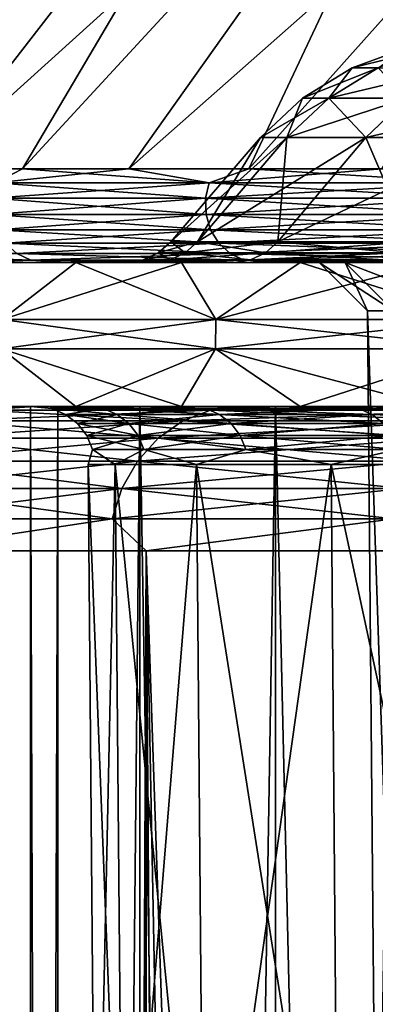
# Model space of a CAD drawing. Header units: metres. Extents: x -24 to 24, y -69 to 184.
# Tile 624 of 656: x -22.29 to -21.05, y 143.63 to 147.04. Entities that reach past the tile are written whole.
import ezdxf

# ---------------------------------------------------------------- set-up
doc = ezdxf.new("R2010")
doc.units = ezdxf.units.M
for name, color, linetype in [('366', 7, 'CONTINUOUS'), ('367', 7, 'CONTINUOUS'), ('369', 7, 'CONTINUOUS'), ('429', 7, 'CONTINUOUS'), ('430', 7, 'CONTINUOUS'), ('554', 2, 'CONTINUOUS'), ('563', 2, 'CONTINUOUS'), ('584', 7, 'CONTINUOUS'), ('586', 7, 'CONTINUOUS'), ('588', 7, 'CONTINUOUS'), ('590', 7, 'CONTINUOUS'), ('592', 7, 'CONTINUOUS'), ('597', 7, 'CONTINUOUS'), ('599', 7, 'CONTINUOUS'), ('601', 7, 'CONTINUOUS'), ('603', 7, 'CONTINUOUS'), ('604', 7, 'CONTINUOUS'), ('608', 7, 'CONTINUOUS'), ('612', 7, 'CONTINUOUS'), ('614', 7, 'CONTINUOUS'), ('633', 7, 'CONTINUOUS')]:
    doc.layers.add(name, color=color, linetype=linetype)

msp = doc.modelspace()

# ---------------------------------------------------------------- linework, layer by layer
at = {"layer": '366'}
for points in [[(-22.092143, 145.7, -7.404538), (-22.89521, 145.7, -6.314416), (-22.410541, 145.7, -6.376336)], [(-22.237002, 145.7, -8.341353), (-22.89521, 145.7, -6.314416), (-22.092143, 145.7, -7.404538)], [(-22.89521, 145.7, 6.314416), (-22.237002, 145.7, 8.341354), (-22.410541, 145.7, 6.376336)], [(-22.410541, 145.7, 6.376336), (-22.237002, 145.7, 8.341354), (-22.092143, 145.7, 7.404538)], [(-21.726597, 145.7, -8.416944), (-22.237002, 145.7, -8.341353), (-22.092143, 145.7, -7.404538)], [(-21.314703, 145.7, -9.411346), (-22.237002, 145.7, -8.341353), (-21.726597, 145.7, -8.416944)], [(-21.399595, 145.7, -10.301448), (-22.237002, 145.7, -8.341353), (-21.314703, 145.7, -9.411346)], [(-22.092143, 145.7, 7.404538), (-22.237002, 145.7, 8.341354), (-21.726597, 145.7, 8.416944)], [(-22.237002, 145.7, 8.341354), (-21.399594, 145.7, 10.301449), (-21.726597, 145.7, 8.416944)], [(-21.726597, 145.7, 8.416944), (-21.399594, 145.7, 10.301449), (-21.314703, 145.7, 9.411346)], [(-20.857303, 145.7, -10.385705), (-21.399595, 145.7, -10.301448), (-21.314703, 145.7, -9.411346)], [(-20.355396, 145.7, -11.337895), (-21.399595, 145.7, -10.301448), (-20.857303, 145.7, -10.385705)], [(-20.389888, 145.7, -12.178462), (-21.399595, 145.7, -10.301448), (-20.355396, 145.7, -11.337895)], [(-21.314703, 145.7, 9.411346), (-21.399594, 145.7, 10.301449), (-20.857303, 145.7, 10.385705)], [(-21.399594, 145.7, 10.301449), (-20.389888, 145.7, 12.178462), (-20.857303, 145.7, 10.385705)]]:
    msp.add_3dface(points, dxfattribs=at)
at = {"layer": '367'}
for points in [[(-21.848495, 145.2, -10.521681), (-22.703696, -68.3, -8.520839), (-22.703696, 145.2, -8.520839)], [(-21.848495, -68.3, -10.521681), (-22.703696, -68.3, -8.520839), (-21.848495, 145.2, -10.521681)], [(-20.817383, 145.2, -12.437807), (-21.848495, -68.3, -10.521681), (-21.848495, 145.2, -10.521681)], [(-20.817383, -68.3, -12.437807), (-21.848495, -68.3, -10.521681), (-20.817383, 145.2, -12.437807)]]:
    msp.add_3dface(points, dxfattribs=at)
at = {"layer": '369'}
for points in [[(-22.203013, 119.216374, 9.751344), (-22.703696, 145.2, 8.520839), (-22.398047, 118.395505, 9.294622)], [(-21.957068, 120.040086, 10.293185), (-22.703696, 145.2, 8.520839), (-22.203013, 119.216374, 9.751344)], [(-21.848495, 145.2, 10.521681), (-22.703696, 145.2, 8.520839), (-21.957068, 120.040086, 10.293185)], [(-21.678341, 120.788344, 10.867935), (-21.848495, 145.2, 10.521681), (-21.957068, 120.040086, 10.293185)], [(-21.383442, 121.422373, 11.437261), (-21.848495, 145.2, 10.521681), (-21.678341, 120.788344, 10.867935)], [(-21.061058, 121.975867, 12.02058), (-21.848495, 145.2, 10.521681), (-21.383442, 121.422373, 11.437261)], [(-20.817383, 145.2, 12.437807), (-21.848495, 145.2, 10.521681), (-21.061058, 121.975867, 12.02058)], [(-20.68556, 122.488388, 12.655833), (-20.817383, 145.2, 12.437807), (-21.061058, 121.975867, 12.02058)]]:
    msp.add_3dface(points, dxfattribs=at)
at = {"layer": '429'}
for points in [[(-22.89521, 145.7, -6.314416), (-22.237002, 145.7, -8.341353), (-22.42225, 145.687464, -8.161032)], [(-22.237002, 145.7, -8.341353), (-21.625646, 145.687464, -10.084204), (-22.42225, 145.687464, -8.161032)], [(-22.237002, 145.7, -8.341353), (-21.399595, 145.7, -10.301448), (-21.625646, 145.687464, -10.084204)], [(-21.399595, 145.7, -10.301448), (-20.664458, 145.687464, -11.93063), (-21.625646, 145.687464, -10.084204)], [(-21.399595, 145.7, -10.301448), (-20.389888, 145.7, -12.178462), (-20.664458, 145.687464, -11.93063)], [(-21.625646, 145.687464, -10.084204), (-22.521653, 145.650436, -8.197211), (-22.42225, 145.687464, -8.161032)], [(-21.721518, 145.650436, -10.12891), (-22.521653, 145.650436, -8.197211), (-21.625646, 145.687464, -10.084204)], [(-20.664458, 145.687464, -11.93063), (-21.721518, 145.650436, -10.12891), (-21.625646, 145.687464, -10.084204)], [(-20.756068, 145.650436, -11.983521), (-21.721518, 145.650436, -10.12891), (-20.664458, 145.687464, -11.93063)], [(-21.721518, 145.650436, -10.12891), (-22.610809, 145.590776, -8.229661), (-22.521653, 145.650436, -8.197211)], [(-21.807506, 145.590776, -10.169007), (-22.610809, 145.590776, -8.229661), (-21.721518, 145.650436, -10.12891)], [(-20.756068, 145.650436, -11.983521), (-21.807506, 145.590776, -10.169007), (-21.721518, 145.650436, -10.12891)], [(-20.838234, 145.590776, -12.03096), (-21.807506, 145.590776, -10.169007), (-20.756068, 145.650436, -11.983521)], [(-21.807506, 145.590776, -10.169007), (-22.685238, 145.511482, -8.256751), (-22.610809, 145.590776, -8.229661)], [(-21.87929, 145.511482, -10.202481), (-22.685238, 145.511482, -8.256751), (-21.807506, 145.590776, -10.169007)], [(-20.838234, 145.590776, -12.03096), (-21.87929, 145.511482, -10.202481), (-21.807506, 145.590776, -10.169007)], [(-20.906828, 145.511482, -12.070563), (-21.87929, 145.511482, -10.202481), (-20.838234, 145.590776, -12.03096)], [(-21.87929, 145.511482, -10.202481), (-22.741199, 145.416537, -8.27712), (-22.685238, 145.511482, -8.256751)], [(-21.933264, 145.416537, -10.227649), (-22.741199, 145.416537, -8.27712), (-21.87929, 145.511482, -10.202481)], [(-20.906828, 145.511482, -12.070563), (-21.933264, 145.416537, -10.227649), (-21.87929, 145.511482, -10.202481)], [(-20.958403, 145.416537, -12.100339), (-21.933264, 145.416537, -10.227649), (-20.906828, 145.511482, -12.070563)], [(-21.933264, 145.416537, -10.227649), (-22.775883, 145.310713, -8.289743), (-22.741199, 145.416537, -8.27712)], [(-21.966715, 145.310713, -10.243248), (-22.775883, 145.310713, -8.289743), (-21.933264, 145.416537, -10.227649)], [(-20.958403, 145.416537, -12.100339), (-21.966715, 145.310713, -10.243248), (-21.933264, 145.416537, -10.227649)], [(-20.990367, 145.310713, -12.118794), (-21.966715, 145.310713, -10.243248), (-20.958403, 145.416537, -12.100339)], [(-21.966715, 145.310713, -10.243248), (-22.703696, 145.2, -8.520839), (-22.775883, 145.310713, -8.289743)], [(-21.848495, 145.2, -10.521681), (-22.703696, 145.2, -8.520839), (-21.966715, 145.310713, -10.243248)], [(-20.990367, 145.310713, -12.118794), (-21.848495, 145.2, -10.521681), (-21.966715, 145.310713, -10.243248)], [(-20.817383, 145.2, -12.437807), (-21.848495, 145.2, -10.521681), (-20.990367, 145.310713, -12.118794)]]:
    msp.add_3dface(points, dxfattribs=at)
at = {"layer": '430'}
for points in [[(-22.237002, 145.7, 8.341354), (-22.89521, 145.7, 6.314416), (-22.42225, 145.687464, 8.161032)], [(-22.237002, 145.7, 8.341354), (-22.42225, 145.687464, 8.161032), (-21.625646, 145.687464, 10.084204)], [(-21.399594, 145.7, 10.301449), (-22.237002, 145.7, 8.341354), (-21.625646, 145.687464, 10.084204)], [(-21.399594, 145.7, 10.301449), (-21.625646, 145.687464, 10.084204), (-20.664458, 145.687464, 11.93063)], [(-20.389888, 145.7, 12.178462), (-21.399594, 145.7, 10.301449), (-20.664458, 145.687464, 11.93063)], [(-22.521653, 145.650436, 8.197211), (-21.721518, 145.650436, 10.12891), (-22.42225, 145.687464, 8.161032)], [(-22.42225, 145.687464, 8.161032), (-21.721518, 145.650436, 10.12891), (-21.625646, 145.687464, 10.084204)], [(-21.721518, 145.650436, 10.12891), (-20.756068, 145.650436, 11.983521), (-21.625646, 145.687464, 10.084204)], [(-21.625646, 145.687464, 10.084204), (-20.756068, 145.650436, 11.983521), (-20.664458, 145.687464, 11.93063)], [(-22.610809, 145.590776, 8.229661), (-21.807506, 145.590776, 10.169007), (-22.521653, 145.650436, 8.197211)], [(-22.521653, 145.650436, 8.197211), (-21.807506, 145.590776, 10.169007), (-21.721518, 145.650436, 10.12891)], [(-21.807506, 145.590776, 10.169007), (-20.838234, 145.590776, 12.03096), (-21.721518, 145.650436, 10.12891)], [(-21.721518, 145.650436, 10.12891), (-20.838234, 145.590776, 12.03096), (-20.756068, 145.650436, 11.983521)], [(-22.685238, 145.511482, 8.256751), (-21.87929, 145.511482, 10.202481), (-22.610809, 145.590776, 8.229661)], [(-22.610809, 145.590776, 8.229661), (-21.87929, 145.511482, 10.202481), (-21.807506, 145.590776, 10.169007)], [(-21.87929, 145.511482, 10.202481), (-20.906828, 145.511482, 12.070563), (-21.807506, 145.590776, 10.169007)], [(-21.807506, 145.590776, 10.169007), (-20.906828, 145.511482, 12.070563), (-20.838234, 145.590776, 12.03096)], [(-22.741199, 145.416537, 8.27712), (-21.933264, 145.416537, 10.227649), (-22.685238, 145.511482, 8.256751)], [(-22.685238, 145.511482, 8.256751), (-21.933264, 145.416537, 10.227649), (-21.87929, 145.511482, 10.202481)], [(-21.933264, 145.416537, 10.227649), (-20.958403, 145.416537, 12.100339), (-21.87929, 145.511482, 10.202481)], [(-21.87929, 145.511482, 10.202481), (-20.958403, 145.416537, 12.100339), (-20.906828, 145.511482, 12.070563)], [(-22.775883, 145.310713, 8.289743), (-21.966715, 145.310713, 10.243248), (-22.741199, 145.416537, 8.27712)], [(-22.741199, 145.416537, 8.27712), (-21.966715, 145.310713, 10.243248), (-21.933264, 145.416537, 10.227649)], [(-21.966715, 145.310713, 10.243248), (-20.990367, 145.310713, 12.118794), (-21.933264, 145.416537, 10.227649)], [(-21.933264, 145.416537, 10.227649), (-20.990367, 145.310713, 12.118794), (-20.958403, 145.416537, 12.100339)], [(-22.775883, 145.310713, 8.289743), (-22.703696, 145.2, 8.520839), (-21.966715, 145.310713, 10.243248)], [(-22.703696, 145.2, 8.520839), (-21.848495, 145.2, 10.521681), (-21.966715, 145.310713, 10.243248)], [(-21.966715, 145.310713, 10.243248), (-21.848495, 145.2, 10.521681), (-20.990367, 145.310713, 12.118794)], [(-21.848495, 145.2, 10.521681), (-20.817383, 145.2, 12.437807), (-20.990367, 145.310713, 12.118794)]]:
    msp.add_3dface(points, dxfattribs=at)
at = {"layer": '554'}
for points in [[(-22.25, 145.7), (-22.155077, 117.5, -2.053064), (-22.155085, 145.7, -2.052971)], [(-22.25, 117.5), (-22.155077, 117.5, -2.053064), (-22.25, 145.7)], [(-22.155085, 145.7, -2.052971), (-22.155077, 117.5, -2.053064), (-21.871151, 145.7, -4.088427)], [(-22.155077, 117.5, -2.053064), (-21.871138, 117.5, -4.088499), (-21.871151, 145.7, -4.088427)], [(-21.871151, 145.7, -4.088427), (-21.400625, 117.5, -6.088987), (-21.400621, 145.7, -6.089002)], [(-21.871138, 117.5, -4.088499), (-21.400625, 117.5, -6.088987), (-21.871151, 145.7, -4.088427)], [(-21.400625, 117.5, -6.088987), (-20.747541, 117.5, -8.03754), (-21.400621, 145.7, -6.089002)], [(-21.400621, 145.7, -6.089002), (-20.747541, 117.5, -8.03754), (-20.747507, 145.7, -8.037627)]]:
    msp.add_3dface(points, dxfattribs=at)
at = {"layer": '563'}
for points in [[(-22.25, 117.5), (-22.155085, 145.7, 2.052971), (-22.155077, 117.5, 2.053064)], [(-22.25, 117.5), (-22.25, 145.7), (-22.155085, 145.7, 2.052971)], [(-22.155085, 145.7, 2.052971), (-21.871151, 145.7, 4.088427), (-22.155077, 117.5, 2.053064)], [(-22.155077, 117.5, 2.053064), (-21.871151, 145.7, 4.088427), (-21.871138, 117.5, 4.088499)], [(-21.871151, 145.7, 4.088427), (-21.400621, 145.7, 6.089002), (-21.871138, 117.5, 4.088499)], [(-21.871138, 117.5, 4.088499), (-21.400621, 145.7, 6.089002), (-21.400625, 117.5, 6.088987)], [(-21.400625, 117.5, 6.088987), (-20.747507, 145.7, 8.037627), (-20.747541, 117.5, 8.03754)], [(-21.400621, 145.7, 6.089002), (-20.747507, 145.7, 8.037627), (-21.400625, 117.5, 6.088987)]]:
    msp.add_3dface(points, dxfattribs=at)
at = {"layer": '584'}
for points in [[(-21.916411, 146.2), (-21.822921, 146.2, 2.022177), (-21.822921, 146.2, -2.022177)], [(-21.822921, 146.2, -2.022177), (-21.54324, 146.2, 4.027143), (-21.54324, 146.2, -4.027143)], [(-21.822921, 146.2, 2.022177), (-21.54324, 146.2, 4.027143), (-21.822921, 146.2, -2.022177)], [(-21.159371, 146.2, -1.96048), (-21.54324, 146.2, -4.027143), (-21.249998, 146.2)], [(-21.079765, 146.2, -5.997713), (-21.54324, 146.2, -4.027143), (-21.159371, 146.2, -1.96048)], [(-21.54324, 146.2, -4.027143), (-21.079765, 146.2, 5.997713), (-21.249998, 146.2)], [(-21.54324, 146.2, 4.027143), (-21.079765, 146.2, 5.997713), (-21.54324, 146.2, -4.027143)], [(-21.249998, 146.2), (-21.079765, 146.2, 5.997713), (-21.159371, 146.2, 1.96048)], [(-20.888142, 146.2, -3.904864), (-21.079765, 146.2, -5.997713), (-21.159371, 146.2, -1.96048)], [(-21.159371, 146.2, 1.96048), (-21.079765, 146.2, 5.997713), (-20.888142, 146.2, 3.904864)], [(-20.438788, 146.2, -5.815355), (-21.079765, 146.2, -5.997713), (-20.888142, 146.2, -3.904864)], [(-20.43645, 146.2, -7.917107), (-21.079765, 146.2, -5.997713), (-20.438788, 146.2, -5.815355)], [(-21.079765, 146.2, 5.997713), (-20.43645, 146.2, 7.917107), (-20.888142, 146.2, 3.904864)]]:
    msp.add_3dface(points, dxfattribs=at)
at = {"layer": '586'}
for points in [[(-22.176086, 145.693239, 0.995929), (-22.25, 145.7), (-22.176086, 145.693239, -0.995929)], [(-22.155085, 145.7, 2.052971), (-22.25, 145.7), (-22.176086, 145.693239, 0.995929)], [(-22.25, 145.7), (-22.155085, 145.7, -2.052971), (-22.176086, 145.693239, -0.995929)], [(-21.997537, 145.693239, 2.979769), (-22.155085, 145.7, 2.052971), (-22.176086, 145.693239, 0.995929)], [(-22.176086, 145.693239, -0.995929), (-22.155085, 145.7, -2.052971), (-21.997537, 145.693239, -2.979769)], [(-22.127832, 145.673284, 0.993762), (-22.176086, 145.693239, -0.995929), (-22.127832, 145.673284, -0.993762)], [(-22.176086, 145.693239, -0.995929), (-21.997537, 145.693239, -2.979769), (-22.127832, 145.673284, -0.993762)], [(-21.949672, 145.673284, 2.973285), (-22.176086, 145.693239, 0.995929), (-22.127832, 145.673284, 0.993762)], [(-22.176086, 145.693239, 0.995929), (-22.176086, 145.693239, -0.995929), (-22.127832, 145.673284, 0.993762)], [(-21.997537, 145.693239, 2.979769), (-22.176086, 145.693239, 0.995929), (-21.949672, 145.673284, 2.973285)], [(-21.871151, 145.7, 4.088427), (-22.155085, 145.7, 2.052971), (-21.997537, 145.693239, 2.979769)], [(-22.155085, 145.7, -2.052971), (-21.871151, 145.7, -4.088427), (-21.997537, 145.693239, -2.979769)], [(-22.127832, 145.673284, -0.993762), (-21.997537, 145.693239, -2.979769), (-21.949672, 145.673284, -2.973285)], [(-21.641877, 145.693239, 4.939617), (-21.871151, 145.7, 4.088427), (-21.997537, 145.693239, 2.979769)], [(-21.997537, 145.693239, -2.979769), (-21.871151, 145.7, -4.088427), (-21.641877, 145.693239, -4.939617)], [(-21.997537, 145.693239, -2.979769), (-21.641877, 145.693239, -4.939617), (-21.949672, 145.673284, -2.973285)], [(-21.594786, 145.673284, 4.928869), (-21.997537, 145.693239, 2.979769), (-21.949672, 145.673284, 2.973285)], [(-21.641877, 145.693239, 4.939617), (-21.997537, 145.693239, 2.979769), (-21.594786, 145.673284, 4.928869)], [(-21.949672, 145.673284, -2.973285), (-21.641877, 145.693239, -4.939617), (-21.594786, 145.673284, -4.928869)], [(-21.400621, 145.7, 6.089002), (-21.871151, 145.7, 4.088427), (-21.641877, 145.693239, 4.939617)], [(-21.871151, 145.7, -4.088427), (-21.400621, 145.7, -6.089002), (-21.641877, 145.693239, -4.939617)], [(-21.11197, 145.693239, 6.859695), (-21.400621, 145.7, 6.089002), (-21.641877, 145.693239, 4.939617)], [(-21.641877, 145.693239, -4.939617), (-21.400621, 145.7, -6.089002), (-21.11197, 145.693239, -6.859695)], [(-21.641877, 145.693239, -4.939617), (-21.11197, 145.693239, -6.859695), (-21.594786, 145.673284, -4.928869)], [(-21.066031, 145.673284, 6.844768), (-21.641877, 145.693239, 4.939617), (-21.594786, 145.673284, 4.928869)], [(-21.11197, 145.693239, 6.859695), (-21.641877, 145.693239, 4.939617), (-21.066031, 145.673284, 6.844768)], [(-21.594786, 145.673284, -4.928869), (-21.11197, 145.693239, -6.859695), (-21.066031, 145.673284, -6.844768)], [(-20.747507, 145.7, 8.037627), (-21.400621, 145.7, 6.089002), (-21.11197, 145.693239, 6.859695)], [(-21.400621, 145.7, -6.089002), (-20.747507, 145.7, -8.037627), (-21.11197, 145.693239, -6.859695)], [(-20.412081, 145.693239, 8.724542), (-20.747507, 145.7, 8.037627), (-21.11197, 145.693239, 6.859695)], [(-21.11197, 145.693239, -6.859695), (-20.747507, 145.7, -8.037627), (-20.412081, 145.693239, -8.724542)], [(-21.11197, 145.693239, -6.859695), (-20.412081, 145.693239, -8.724542), (-21.066031, 145.673284, -6.844768)], [(-20.367665, 145.673284, 8.705558), (-21.11197, 145.693239, 6.859695), (-21.066031, 145.673284, 6.844768)], [(-20.412081, 145.693239, 8.724542), (-21.11197, 145.693239, 6.859695), (-20.367665, 145.673284, 8.705558)], [(-21.066031, 145.673284, -6.844768), (-20.412081, 145.693239, -8.724542), (-20.367665, 145.673284, -8.705558)], [(-22.086391, 145.641495, 0.991901), (-22.127832, 145.673284, -0.993762), (-22.086391, 145.641495, -0.991901)], [(-22.127832, 145.673284, -0.993762), (-21.949672, 145.673284, -2.973285), (-22.086391, 145.641495, -0.991901)], [(-21.908564, 145.641495, 2.967717), (-22.127832, 145.673284, 0.993762), (-22.086391, 145.641495, 0.991901)], [(-22.127832, 145.673284, 0.993762), (-22.127832, 145.673284, -0.993762), (-22.086391, 145.641495, 0.991901)], [(-21.949672, 145.673284, 2.973285), (-22.127832, 145.673284, 0.993762), (-21.908564, 145.641495, 2.967717)], [(-22.086391, 145.641495, -0.991901), (-21.949672, 145.673284, -2.973285), (-21.908564, 145.641495, -2.967717)], [(-21.949672, 145.673284, -2.973285), (-21.594786, 145.673284, -4.928869), (-21.908564, 145.641495, -2.967717)], [(-21.554343, 145.641495, 4.919638), (-21.949672, 145.673284, 2.973285), (-21.908564, 145.641495, 2.967717)], [(-21.594786, 145.673284, 4.928869), (-21.949672, 145.673284, 2.973285), (-21.554343, 145.641495, 4.919638)], [(-21.908564, 145.641495, -2.967717), (-21.594786, 145.673284, -4.928869), (-21.554343, 145.641495, -4.919638)], [(-21.594786, 145.673284, -4.928869), (-21.066031, 145.673284, -6.844768), (-21.554343, 145.641495, -4.919638)], [(-21.026578, 145.641495, 6.831949), (-21.594786, 145.673284, 4.928869), (-21.554343, 145.641495, 4.919638)], [(-21.066031, 145.673284, 6.844768), (-21.594786, 145.673284, 4.928869), (-21.026578, 145.641495, 6.831949)], [(-21.554343, 145.641495, -4.919638), (-21.066031, 145.673284, -6.844768), (-21.026578, 145.641495, -6.831949)], [(-21.066031, 145.673284, -6.844768), (-20.367665, 145.673284, -8.705558), (-21.026578, 145.641495, -6.831949)], [(-20.32952, 145.641495, 8.689254), (-21.066031, 145.673284, 6.844768), (-21.026578, 145.641495, 6.831949)], [(-20.367665, 145.673284, 8.705558), (-21.066031, 145.673284, 6.844768), (-20.32952, 145.641495, 8.689254)], [(-22.054591, 145.600045, 0.990473), (-22.086391, 145.641495, -0.991901), (-22.054591, 145.600045, -0.990473)], [(-22.086391, 145.641495, -0.991901), (-21.908564, 145.641495, -2.967717), (-22.054591, 145.600045, -0.990473)], [(-21.877021, 145.600045, 2.963444), (-22.086391, 145.641495, 0.991901), (-22.054591, 145.600045, 0.990473)], [(-22.086391, 145.641495, 0.991901), (-22.086391, 145.641495, -0.991901), (-22.054591, 145.600045, 0.990473)], [(-21.908564, 145.641495, 2.967717), (-22.086391, 145.641495, 0.991901), (-21.877021, 145.600045, 2.963444)], [(-22.054591, 145.600045, -0.990473), (-21.908564, 145.641495, -2.967717), (-21.877021, 145.600045, -2.963444)], [(-21.908564, 145.641495, -2.967717), (-21.554343, 145.641495, -4.919638), (-21.877021, 145.600045, -2.963444)], [(-21.523309, 145.600045, 4.912555), (-21.908564, 145.641495, 2.967717), (-21.877021, 145.600045, 2.963444)], [(-21.554343, 145.641495, 4.919638), (-21.908564, 145.641495, 2.967717), (-21.523309, 145.600045, 4.912555)], [(-21.877021, 145.600045, -2.963444), (-21.554343, 145.641495, -4.919638), (-21.523309, 145.600045, -4.912555)], [(-21.554343, 145.641495, -4.919638), (-21.026578, 145.641495, -6.831949), (-21.523309, 145.600045, -4.912555)], [(-20.996305, 145.600045, 6.822113), (-21.554343, 145.641495, 4.919638), (-21.523309, 145.600045, 4.912555)], [(-21.026578, 145.641495, 6.831949), (-21.554343, 145.641495, 4.919638), (-20.996305, 145.600045, 6.822113)], [(-21.523309, 145.600045, -4.912555), (-21.026578, 145.641495, -6.831949), (-20.996305, 145.600045, -6.822113)], [(-22.034605, 145.551764, 0.989575), (-22.054591, 145.600045, -0.990473), (-22.034605, 145.551764, -0.989575)], [(-22.054591, 145.600045, -0.990473), (-21.877021, 145.600045, -2.963444), (-22.034605, 145.551764, -0.989575)], [(-21.857195, 145.551764, 2.960758), (-22.054591, 145.600045, 0.990473), (-22.034605, 145.551764, 0.989575)], [(-22.054591, 145.600045, 0.990473), (-22.054591, 145.600045, -0.990473), (-22.034605, 145.551764, 0.989575)], [(-21.877021, 145.600045, 2.963444), (-22.054591, 145.600045, 0.990473), (-21.857195, 145.551764, 2.960758)], [(-22.034605, 145.551764, -0.989575), (-21.877021, 145.600045, -2.963444), (-21.857195, 145.551764, -2.960758)], [(-21.877021, 145.600045, -2.963444), (-21.523309, 145.600045, -4.912555), (-21.857195, 145.551764, -2.960758)], [(-21.503804, 145.551764, 4.908103), (-21.877021, 145.600045, 2.963444), (-21.857195, 145.551764, 2.960758)], [(-21.523309, 145.600045, 4.912555), (-21.877021, 145.600045, 2.963444), (-21.503804, 145.551764, 4.908103)], [(-21.857195, 145.551764, -2.960758), (-21.523309, 145.600045, -4.912555), (-21.503804, 145.551764, -4.908103)], [(-21.523309, 145.600045, -4.912555), (-20.996305, 145.600045, -6.822113), (-21.503804, 145.551764, -4.908103)], [(-20.977277, 145.551764, 6.815931), (-21.523309, 145.600045, 4.912555), (-21.503804, 145.551764, 4.908103)], [(-20.996305, 145.600045, 6.822113), (-21.523309, 145.600045, 4.912555), (-20.977277, 145.551764, 6.815931)], [(-21.503804, 145.551764, -4.908103), (-20.996305, 145.600045, -6.822113), (-20.977277, 145.551764, -6.815931)], [(-22.05, 145.5), (-22.034605, 145.551764, -0.989575), (-21.955939, 145.5, -2.034517)], [(-21.955939, 145.5, 2.034517), (-22.034605, 145.551764, 0.989575), (-22.05, 145.5)], [(-22.034605, 145.551764, 0.989575), (-22.034605, 145.551764, -0.989575), (-22.05, 145.5)], [(-22.034605, 145.551764, -0.989575), (-21.857195, 145.551764, -2.960758), (-21.955939, 145.5, -2.034517)], [(-21.857195, 145.551764, 2.960758), (-22.034605, 145.551764, 0.989575), (-21.955939, 145.5, 2.034517)], [(-21.955939, 145.5, -2.034517), (-21.857195, 145.551764, -2.960758), (-21.674557, 145.5, -4.051677)], [(-21.674557, 145.5, 4.051677), (-21.857195, 145.551764, 2.960758), (-21.955939, 145.5, 2.034517)], [(-21.857195, 145.551764, -2.960758), (-21.503804, 145.551764, -4.908103), (-21.674557, 145.5, -4.051677)], [(-21.503804, 145.551764, 4.908103), (-21.857195, 145.551764, 2.960758), (-21.674557, 145.5, 4.051677)], [(-21.674557, 145.5, -4.051677), (-21.503804, 145.551764, -4.908103), (-21.208255, 145.5, -6.034269)], [(-21.208255, 145.5, 6.034269), (-21.503804, 145.551764, 4.908103), (-21.674557, 145.5, 4.051677)], [(-21.503804, 145.551764, -4.908103), (-20.977277, 145.551764, -6.815931), (-21.208255, 145.5, -6.034269)], [(-20.977277, 145.551764, 6.815931), (-21.503804, 145.551764, 4.908103), (-21.208255, 145.5, 6.034269)], [(-21.208255, 145.5, -6.034269), (-20.977277, 145.551764, -6.815931), (-20.561013, 145.5, -7.965379)], [(-20.561013, 145.5, 7.965379), (-20.977277, 145.551764, 6.815931), (-21.208255, 145.5, 6.034269)]]:
    msp.add_3dface(points, dxfattribs=at)
at = {"layer": '588'}
for points in [[(-22.410541, 145.7, 6.376336), (-22.092143, 145.7, 7.404538), (-22.34976, 145.9, 7.262108)], [(-22.092143, 145.7, -7.404538), (-22.410541, 145.7, -6.376336), (-22.34976, 145.9, -7.262108)], [(-22.34976, 145.9, 7.262108), (-21.726597, 145.7, 8.416944), (-21.608921, 145.9, 9.236046)], [(-22.092143, 145.7, 7.404538), (-21.726597, 145.7, 8.416944), (-22.34976, 145.9, 7.262108)], [(-21.608921, 145.9, -9.236046), (-22.092143, 145.7, -7.404538), (-22.34976, 145.9, -7.262108)], [(-21.726597, 145.7, -8.416944), (-22.092143, 145.7, -7.404538), (-21.608921, 145.9, -9.236046)], [(-21.726597, 145.7, 8.416944), (-21.314703, 145.7, 9.411346), (-21.608921, 145.9, 9.236046)], [(-21.314703, 145.7, -9.411346), (-21.726597, 145.7, -8.416944), (-21.608921, 145.9, -9.236046)], [(-21.608921, 145.9, 9.236046), (-20.857303, 145.7, 10.385705), (-20.69406, 145.9, 11.135792)], [(-21.314703, 145.7, 9.411346), (-20.857303, 145.7, 10.385705), (-21.608921, 145.9, 9.236046)], [(-20.69406, 145.9, -11.135792), (-21.314703, 145.7, -9.411346), (-21.608921, 145.9, -9.236046)], [(-20.857303, 145.7, -10.385705), (-21.314703, 145.7, -9.411346), (-20.69406, 145.9, -11.135792)]]:
    msp.add_3dface(points, dxfattribs=at)
at = {"layer": '590'}
for points in [[(-22.092143, 146.2, -7.404538), (-22.348071, 146.001777, -7.261559), (-22.410541, 146.2, -6.376336)], [(-22.410541, 146.2, 6.376336), (-22.348071, 146.001777, 7.261559), (-22.092143, 146.2, 7.404538)], [(-21.726597, 146.2, -8.416944), (-22.348071, 146.001777, -7.261559), (-22.092143, 146.2, -7.404538)], [(-21.607287, 146.001777, -9.235348), (-22.348071, 146.001777, -7.261559), (-21.726597, 146.2, -8.416944)], [(-22.348071, 146.001777, 7.261559), (-21.607287, 146.001777, 9.235348), (-22.092143, 146.2, 7.404538)], [(-22.092143, 146.2, 7.404538), (-21.607287, 146.001777, 9.235348), (-21.726597, 146.2, 8.416944)], [(-21.314703, 146.2, -9.411346), (-21.607287, 146.001777, -9.235348), (-21.726597, 146.2, -8.416944)], [(-21.726597, 146.2, 8.416944), (-21.607287, 146.001777, 9.235348), (-21.314703, 146.2, 9.411346)], [(-20.857303, 146.2, -10.385705), (-21.607287, 146.001777, -9.235348), (-21.314703, 146.2, -9.411346)], [(-20.692496, 146.001777, -11.134951), (-21.607287, 146.001777, -9.235348), (-20.857303, 146.2, -10.385705)], [(-21.607287, 146.001777, 9.235348), (-20.692496, 146.001777, 11.134951), (-21.314703, 146.2, 9.411346)], [(-21.314703, 146.2, 9.411346), (-20.692496, 146.001777, 11.134951), (-20.857303, 146.2, 10.385705)]]:
    msp.add_3dface(points, dxfattribs=at)
at = {"layer": '592'}
for points in [[(-20.991782, 146.031693, -1.944968), (-21.249998, 146.2), (-21.081693, 146.031693, 0)], [(-21.249998, 146.2), (-21.159371, 146.2, 1.96048), (-21.081693, 146.031693, 0)], [(-21.159371, 146.2, -1.96048), (-21.249998, 146.2), (-20.991782, 146.031693, -1.944968)], [(-21.081693, 146.031693, 0), (-21.159371, 146.2, 1.96048), (-20.991782, 146.031693, 1.944968)], [(-21.159371, 146.2, 1.96048), (-20.888142, 146.2, 3.904864), (-20.991782, 146.031693, 1.944968)], [(-20.722706, 146.031693, -3.873919), (-21.159371, 146.2, -1.96048), (-20.991782, 146.031693, -1.944968)], [(-20.888142, 146.2, -3.904864), (-21.159371, 146.2, -1.96048), (-20.722706, 146.031693, -3.873919)]]:
    msp.add_3dface(points, dxfattribs=at)
at = {"layer": '597'}
for points in [[(-22.05, 145.5), (-22.022709, 142.372709, 0), (-21.92878, 142.372709, 2.031822)], [(-22.05, 145.5), (-21.955939, 145.5, -2.034517), (-22.022709, 142.372709, 0)], [(-21.955939, 145.5, 2.034517), (-22.05, 145.5), (-21.92878, 142.372709, 2.031822)], [(-21.955939, 145.5, -2.034517), (-21.92878, 142.372709, -2.031822), (-22.022709, 142.372709, 0)], [(-21.955939, 145.5, -2.034517), (-21.674557, 145.5, -4.051677), (-21.92878, 142.372709, -2.031822)], [(-21.955939, 145.5, 2.034517), (-21.92878, 142.372709, 2.031822), (-21.6477, 142.372709, 4.046825)], [(-21.674557, 145.5, 4.051677), (-21.955939, 145.5, 2.034517), (-21.6477, 142.372709, 4.046825)], [(-21.674557, 145.5, -4.051677), (-21.6477, 142.372709, -4.046825), (-21.92878, 142.372709, -2.031822)], [(-21.674557, 145.5, -4.051677), (-21.208255, 145.5, -6.034269), (-21.6477, 142.372709, -4.046825)], [(-21.674557, 145.5, 4.051677), (-21.6477, 142.372709, 4.046825), (-21.181995, 142.372709, 6.026837)], [(-21.208255, 145.5, 6.034269), (-21.674557, 145.5, 4.051677), (-21.181995, 142.372709, 6.026837)], [(-21.208255, 145.5, -6.034269), (-21.181995, 142.372709, -6.026837), (-21.6477, 142.372709, -4.046825)], [(-21.208255, 145.5, -6.034269), (-20.561013, 145.5, -7.965379), (-21.181995, 142.372709, -6.026837)], [(-21.208255, 145.5, 6.034269), (-21.181995, 142.372709, 6.026837), (-20.535633, 142.372709, 7.955342)], [(-20.561013, 145.5, 7.965379), (-21.208255, 145.5, 6.034269), (-20.535633, 142.372709, 7.955342)], [(-20.561013, 145.5, -7.965379), (-20.535633, 142.372709, -7.955342), (-21.181995, 142.372709, -6.026837)]]:
    msp.add_3dface(points, dxfattribs=at)
at = {"layer": '599'}
for points in [[(-21.081693, 146.031693, 0), (-21.05, 142.4, 0), (-20.960223, 142.4, -1.942044)], [(-21.081693, 146.031693, 0), (-20.991782, 146.031693, 1.944968), (-21.05, 142.4, 0)], [(-20.991782, 146.031693, -1.944968), (-21.081693, 146.031693, 0), (-20.960223, 142.4, -1.942044)]]:
    msp.add_3dface(points, dxfattribs=at)
at = {"layer": '601'}
for points in [[(-22.34976, 145.9, 7.262108), (-21.608921, 145.9, 9.236046), (-22.348071, 146.001777, 7.261559)], [(-22.34976, 145.9, -7.262108), (-22.348071, 146.001777, -7.261559), (-21.607287, 146.001777, -9.235348)], [(-21.608921, 145.9, -9.236046), (-22.34976, 145.9, -7.262108), (-21.607287, 146.001777, -9.235348)], [(-21.608921, 145.9, 9.236046), (-21.607287, 146.001777, 9.235348), (-22.348071, 146.001777, 7.261559)], [(-21.608921, 145.9, 9.236046), (-20.69406, 145.9, 11.135792), (-21.607287, 146.001777, 9.235348)], [(-21.608921, 145.9, -9.236046), (-21.607287, 146.001777, -9.235348), (-20.692496, 146.001777, -11.134951)], [(-20.69406, 145.9, -11.135792), (-21.608921, 145.9, -9.236046), (-20.692496, 146.001777, -11.134951)], [(-20.69406, 145.9, 11.135792), (-20.692496, 146.001777, 11.134951), (-21.607287, 146.001777, 9.235348)]]:
    msp.add_3dface(points, dxfattribs=at)
at = {"layer": '603'}
for points in [[(-22.447135, 146.2, 6.387895), (-22.410541, 146.2, 6.376336), (-22.128106, 146.2, 7.417949)], [(-22.128106, 146.2, -7.41795), (-22.410541, 146.2, -6.376336), (-22.447135, 146.2, -6.387896)], [(-22.410541, 146.2, 6.376336), (-22.092143, 146.2, 7.404538), (-22.128106, 146.2, 7.417949)], [(-22.092143, 146.2, -7.404538), (-22.410541, 146.2, -6.376336), (-22.128106, 146.2, -7.41795)], [(-22.128106, 146.2, 7.417949), (-22.092143, 146.2, 7.404538), (-21.761837, 146.2, 8.432174)], [(-21.761836, 146.2, -8.432174), (-22.092143, 146.2, -7.404538), (-22.128106, 146.2, -7.41795)], [(-22.092143, 146.2, 7.404538), (-21.726597, 146.2, 8.416944), (-21.761837, 146.2, 8.432174)], [(-21.726597, 146.2, -8.416944), (-22.092143, 146.2, -7.404538), (-21.761836, 146.2, -8.432174)], [(-21.761837, 146.2, 8.432174), (-21.726597, 146.2, 8.416944), (-21.349127, 146.2, 9.428355)], [(-21.349126, 146.2, -9.428356), (-21.726597, 146.2, -8.416944), (-21.761836, 146.2, -8.432174)], [(-21.726597, 146.2, 8.416944), (-21.314703, 146.2, 9.411346), (-21.349127, 146.2, 9.428355)], [(-21.314703, 146.2, -9.411346), (-21.726597, 146.2, -8.416944), (-21.349126, 146.2, -9.428356)], [(-21.349127, 146.2, 9.428355), (-21.314703, 146.2, 9.411346), (-20.890823, 146.2, 10.40445)], [(-20.890823, 146.2, -10.404451), (-21.314703, 146.2, -9.411346), (-21.349126, 146.2, -9.428356)], [(-21.314703, 146.2, 9.411346), (-20.857303, 146.2, 10.385705), (-20.890823, 146.2, 10.40445)], [(-20.857303, 146.2, -10.385705), (-21.314703, 146.2, -9.411346), (-20.890823, 146.2, -10.404451)]]:
    msp.add_3dface(points, dxfattribs=at)
at = {"layer": '604'}
for points in [[(-21.670844, 146.270871, -2.008099), (-21.452727, 146.632476, 0), (-21.763684, 146.270871, 0)], [(-21.763684, 146.270871, 0), (-21.361214, 146.632476, 1.979408), (-21.670844, 146.270871, 2.008099)], [(-21.452727, 146.632476, 0), (-21.361214, 146.632476, 1.979408), (-21.763684, 146.270871, 0)], [(-21.393116, 146.270871, -3.999066), (-21.361214, 146.632476, -1.979408), (-21.670844, 146.270871, -2.008099)], [(-21.361214, 146.632476, -1.979408), (-21.452727, 146.632476, 0), (-21.670844, 146.270871, -2.008099)], [(-21.670844, 146.270871, 2.008099), (-21.087454, 146.632476, 3.941928), (-21.393116, 146.270871, 3.999066)], [(-21.361214, 146.632476, 1.979408), (-21.087454, 146.632476, 3.941928), (-21.670844, 146.270871, 2.008099)], [(-20.932869, 146.270871, -5.955915), (-21.087454, 146.632476, -3.941928), (-21.393116, 146.270871, -3.999066)], [(-21.087454, 146.632476, -3.941928), (-21.361214, 146.632476, -1.979408), (-21.393116, 146.270871, -3.999066)], [(-21.393116, 146.270871, 3.999066), (-20.633783, 146.632476, 5.870817), (-20.932869, 146.270871, 5.955915)], [(-21.087454, 146.632476, 3.941928), (-20.633783, 146.632476, 5.870817), (-21.393116, 146.270871, 3.999066)], [(-20.633783, 146.632476, -5.870817), (-21.087454, 146.632476, -3.941928), (-20.932869, 146.270871, -5.955915)]]:
    msp.add_3dface(points, dxfattribs=at)
at = {"layer": '608'}
for points in [[(-23.494994, 146.524362, 0), (-21.915412, 148.267022, -1.91735), (-23.469925, 146.524362, -1.08508)], [(-23.469925, 146.524362, 1.08508), (-21.999125, 148.267022), (-23.494994, 146.524362, 0)], [(-21.999125, 148.267022), (-21.915412, 148.267022, -1.91735), (-23.494994, 146.524362, 0)], [(-23.469925, 146.524362, -1.08508), (-21.915412, 148.267022, -1.91735), (-23.394769, 146.524362, -2.167845)], [(-23.394769, 146.524362, 2.167845), (-21.915412, 148.267022, 1.91735), (-23.469925, 146.524362, 1.08508)], [(-21.915412, 148.267022, 1.91735), (-21.999125, 148.267022), (-23.469925, 146.524362, 1.08508)], [(-23.394769, 146.524362, -2.167845), (-21.664909, 148.267022, -3.820108), (-23.269688, 146.524362, -3.245983)], [(-21.915412, 148.267022, -1.91735), (-21.664909, 148.267022, -3.820108), (-23.394769, 146.524362, -2.167845)], [(-23.269688, 146.524362, 3.245983), (-21.915412, 148.267022, 1.91735), (-23.394769, 146.524362, 2.167845)], [(-23.269688, 146.524362, -3.245983), (-21.664909, 148.267022, -3.820108), (-23.094947, 146.524362, -4.317194)], [(-23.094947, 146.524362, 4.317194), (-21.664909, 148.267022, 3.820108), (-23.269688, 146.524362, 3.245983)], [(-21.664909, 148.267022, 3.820108), (-21.915412, 148.267022, 1.91735), (-23.269688, 146.524362, 3.245983)], [(-23.094947, 146.524362, -4.317194), (-21.249523, 148.267022, -5.693793), (-22.870922, 146.524362, -5.379192)], [(-21.664909, 148.267022, -3.820108), (-21.249523, 148.267022, -5.693793), (-23.094947, 146.524362, -4.317194)], [(-22.870922, 146.524362, 5.379192), (-21.664909, 148.267022, 3.820108), (-23.094947, 146.524362, 4.317194)], [(-22.870922, 146.524362, -5.379192), (-21.249523, 148.267022, -5.693793), (-22.598088, 146.524362, -6.42971)], [(-22.598088, 146.524362, 6.42971), (-21.249523, 148.267022, 5.693793), (-22.870922, 146.524362, 5.379192)], [(-21.249523, 148.267022, 5.693793), (-21.664909, 148.267022, 3.820108), (-22.870922, 146.524362, 5.379192)], [(-22.598088, 146.524362, -6.42971), (-20.672416, 148.267022, -7.524144), (-22.277029, 146.524362, -7.466508)], [(-21.249523, 148.267022, -5.693793), (-20.672416, 148.267022, -7.524144), (-22.598088, 146.524362, -6.42971)], [(-22.277029, 146.524362, 7.466508), (-21.249523, 148.267022, 5.693793), (-22.598088, 146.524362, 6.42971)], [(-22.277029, 146.524362, -7.466508), (-20.672416, 148.267022, -7.524144), (-21.90843, 146.524362, -8.487371)], [(-21.90843, 146.524362, 8.487371), (-20.672416, 148.267022, 7.524144), (-22.277029, 146.524362, 7.466508)], [(-20.672416, 148.267022, 7.524144), (-21.249523, 148.267022, 5.693793), (-22.277029, 146.524362, 7.466508)], [(-21.90843, 146.524362, -8.487371), (-19.937979, 148.267022, -9.297232), (-21.493077, 146.524362, -9.490122)], [(-20.672416, 148.267022, -7.524144), (-19.937979, 148.267022, -9.297232), (-21.90843, 146.524362, -8.487371)], [(-21.493077, 146.524362, 9.490122), (-20.672416, 148.267022, 7.524144), (-21.90843, 146.524362, 8.487371)], [(-21.493077, 146.524362, -9.490122), (-19.937979, 148.267022, -9.297232), (-21.031857, 146.524362, -10.47262)], [(-21.031857, 146.524362, 10.47262), (-19.937979, 148.267022, 9.297232), (-21.493077, 146.524362, 9.490122)], [(-19.937979, 148.267022, 9.297232), (-20.672416, 148.267022, 7.524144), (-21.493077, 146.524362, 9.490122)]]:
    msp.add_3dface(points, dxfattribs=at)
at = {"layer": '612'}
for points in [[(-22.598088, 146.524362, -6.42971), (-22.277029, 146.524362, -7.466508), (-22.371969, 146.47619, -7.269093)], [(-22.277029, 146.524362, 7.466508), (-22.598088, 146.524362, 6.42971), (-22.371969, 146.47619, 7.269093)], [(-21.90843, 146.524362, -8.487371), (-21.63031, 146.47619, -9.245238), (-22.371969, 146.47619, -7.269093)], [(-22.277029, 146.524362, -7.466508), (-21.90843, 146.524362, -8.487371), (-22.371969, 146.47619, -7.269093)], [(-22.277029, 146.524362, 7.466508), (-22.371969, 146.47619, 7.269093), (-21.63031, 146.47619, 9.245238)], [(-21.90843, 146.524362, 8.487371), (-22.277029, 146.524362, 7.466508), (-21.63031, 146.47619, 9.245238)], [(-21.90843, 146.524362, -8.487371), (-21.493077, 146.524362, -9.490122), (-21.63031, 146.47619, -9.245238)], [(-21.493077, 146.524362, 9.490122), (-21.90843, 146.524362, 8.487371), (-21.63031, 146.47619, 9.245238)], [(-21.031857, 146.524362, -10.47262), (-20.714496, 146.47619, -11.146945), (-21.63031, 146.47619, -9.245238)], [(-21.493077, 146.524362, -9.490122), (-21.031857, 146.524362, -10.47262), (-21.63031, 146.47619, -9.245238)], [(-21.493077, 146.524362, 9.490122), (-21.63031, 146.47619, 9.245238), (-20.714496, 146.47619, 11.146945)], [(-21.031857, 146.524362, 10.47262), (-21.493077, 146.524362, 9.490122), (-20.714496, 146.47619, 11.146945)], [(-22.385156, 146.422018, 7.273378), (-21.643059, 146.422018, 9.250687), (-22.371969, 146.47619, 7.269093)], [(-21.63031, 146.47619, -9.245238), (-22.385156, 146.422018, -7.273378), (-22.371969, 146.47619, -7.269093)], [(-21.643059, 146.422018, -9.250687), (-22.385156, 146.422018, -7.273378), (-21.63031, 146.47619, -9.245238)], [(-22.371969, 146.47619, 7.269093), (-21.643059, 146.422018, 9.250687), (-21.63031, 146.47619, 9.245238)], [(-21.643059, 146.422018, 9.250687), (-20.726705, 146.422018, 11.153516), (-21.63031, 146.47619, 9.245238)], [(-20.714496, 146.47619, -11.146945), (-21.643059, 146.422018, -9.250687), (-21.63031, 146.47619, -9.245238)], [(-20.726705, 146.422018, -11.153516), (-21.643059, 146.422018, -9.250687), (-20.714496, 146.47619, -11.146945)], [(-21.63031, 146.47619, 9.245238), (-20.726705, 146.422018, 11.153516), (-20.714496, 146.47619, 11.146945)], [(-22.385156, 146.422018, 7.273378), (-21.64152, 146.366124, 9.250029), (-21.643059, 146.422018, 9.250687)], [(-22.383563, 146.366124, 7.272861), (-21.64152, 146.366124, 9.250029), (-22.385156, 146.422018, 7.273378)], [(-21.643059, 146.422018, -9.250687), (-22.383563, 146.366124, -7.272861), (-22.385156, 146.422018, -7.273378)], [(-21.64152, 146.366124, -9.250029), (-22.383563, 146.366124, -7.272861), (-21.643059, 146.422018, -9.250687)], [(-21.643059, 146.422018, 9.250687), (-20.725231, 146.366124, 11.152722), (-20.726705, 146.422018, 11.153516)], [(-21.64152, 146.366124, 9.250029), (-20.725231, 146.366124, 11.152722), (-21.643059, 146.422018, 9.250687)], [(-20.726705, 146.422018, -11.153516), (-21.64152, 146.366124, -9.250029), (-21.643059, 146.422018, -9.250687)], [(-20.725231, 146.366124, -11.152722), (-21.64152, 146.366124, -9.250029), (-20.726705, 146.422018, -11.153516)], [(-22.383563, 146.366124, 7.272861), (-21.625811, 146.312879, 9.243315), (-21.64152, 146.366124, 9.250029)], [(-22.367317, 146.312879, 7.267582), (-21.625811, 146.312879, 9.243315), (-22.383563, 146.366124, 7.272861)], [(-21.64152, 146.366124, -9.250029), (-22.367317, 146.312879, -7.267582), (-22.383563, 146.366124, -7.272861)], [(-21.625811, 146.312879, -9.243315), (-22.367317, 146.312879, -7.267582), (-21.64152, 146.366124, -9.250029)], [(-21.64152, 146.366124, 9.250029), (-20.710188, 146.312879, 11.144627), (-20.725231, 146.366124, 11.152722)], [(-21.625811, 146.312879, 9.243315), (-20.710188, 146.312879, 11.144627), (-21.64152, 146.366124, 9.250029)], [(-20.725231, 146.366124, -11.152722), (-21.625811, 146.312879, -9.243315), (-21.64152, 146.366124, -9.250029)], [(-20.710188, 146.312879, -11.144627), (-21.625811, 146.312879, -9.243315), (-20.725231, 146.366124, -11.152722)], [(-22.367317, 146.312879, 7.267582), (-21.597163, 146.266444, 9.23107), (-21.625811, 146.312879, 9.243315)], [(-22.337686, 146.266444, 7.257954), (-21.597163, 146.266444, 9.23107), (-22.367317, 146.312879, 7.267582)], [(-21.625811, 146.312879, -9.243315), (-22.337686, 146.266444, -7.257954), (-22.367317, 146.312879, -7.267582)], [(-21.597163, 146.266444, -9.23107), (-22.337686, 146.266444, -7.257954), (-21.625811, 146.312879, -9.243315)], [(-21.625811, 146.312879, 9.243315), (-20.682752, 146.266444, 11.129864), (-20.710188, 146.312879, 11.144627)], [(-21.597163, 146.266444, 9.23107), (-20.682752, 146.266444, 11.129864), (-21.625811, 146.312879, 9.243315)], [(-20.710188, 146.312879, -11.144627), (-21.597163, 146.266444, -9.23107), (-21.625811, 146.312879, -9.243315)], [(-20.682752, 146.266444, -11.129864), (-21.597163, 146.266444, -9.23107), (-20.710188, 146.312879, -11.144627)], [(-22.337686, 146.266444, 7.257954), (-21.557813, 146.230449, 9.214251), (-21.597163, 146.266444, 9.23107)], [(-22.296987, 146.230449, 7.24473), (-21.557813, 146.230449, 9.214251), (-22.337686, 146.266444, 7.257954)], [(-21.597163, 146.266444, -9.23107), (-22.296987, 146.230449, -7.24473), (-22.337686, 146.266444, -7.257954)], [(-21.557813, 146.230449, -9.214251), (-22.296987, 146.230449, -7.24473), (-21.597163, 146.266444, -9.23107)], [(-21.597163, 146.266444, 9.23107), (-20.645068, 146.230449, 11.109585), (-20.682752, 146.266444, 11.129864)], [(-21.557813, 146.230449, 9.214251), (-20.645068, 146.230449, 11.109585), (-21.597163, 146.266444, 9.23107)], [(-20.682752, 146.266444, -11.129864), (-21.557813, 146.230449, -9.214251), (-21.597163, 146.266444, -9.23107)], [(-20.645068, 146.230449, -11.109585), (-21.557813, 146.230449, -9.214251), (-20.682752, 146.266444, -11.129864)], [(-22.856638, 146.230449, 5.216879), (-22.248401, 146.207709, 7.228944), (-22.296987, 146.230449, 7.24473)], [(-22.806833, 146.207709, 5.205511), (-22.248401, 146.207709, 7.228944), (-22.856638, 146.230449, 5.216879)], [(-22.248401, 146.207709, -7.228944), (-22.806833, 146.207709, -5.205511), (-22.296987, 146.230449, -7.24473)], [(-22.806833, 146.207709, 5.205511), (-22.447135, 146.2, 6.387895), (-22.248401, 146.207709, 7.228944)], [(-22.248401, 146.207709, -7.228944), (-22.718234, 146.2, -5.344241), (-22.806833, 146.207709, -5.205511)], [(-22.447135, 146.2, -6.387896), (-22.718234, 146.2, -5.344241), (-22.248401, 146.207709, -7.228944)], [(-22.447135, 146.2, 6.387895), (-22.128106, 146.2, 7.417949), (-22.248401, 146.207709, 7.228944)], [(-22.128106, 146.2, -7.41795), (-22.447135, 146.2, -6.387896), (-22.248401, 146.207709, -7.228944)], [(-22.296987, 146.230449, 7.24473), (-21.510838, 146.207709, 9.194173), (-21.557813, 146.230449, 9.214251)], [(-22.248401, 146.207709, 7.228944), (-21.510838, 146.207709, 9.194173), (-22.296987, 146.230449, 7.24473)], [(-21.557813, 146.230449, -9.214251), (-22.248401, 146.207709, -7.228944), (-22.296987, 146.230449, -7.24473)], [(-21.510838, 146.207709, -9.194173), (-22.248401, 146.207709, -7.228944), (-21.557813, 146.230449, -9.214251)], [(-22.248401, 146.207709, 7.228944), (-21.761837, 146.2, 8.432174), (-21.510838, 146.207709, 9.194173)], [(-22.128106, 146.2, 7.417949), (-21.761837, 146.2, 8.432174), (-22.248401, 146.207709, 7.228944)], [(-21.510838, 146.207709, -9.194173), (-22.128106, 146.2, -7.41795), (-22.248401, 146.207709, -7.228944)], [(-21.761836, 146.2, -8.432174), (-22.128106, 146.2, -7.41795), (-21.510838, 146.207709, -9.194173)], [(-21.761837, 146.2, 8.432174), (-21.349127, 146.2, 9.428355), (-21.510838, 146.207709, 9.194173)], [(-21.349126, 146.2, -9.428356), (-21.761836, 146.2, -8.432174), (-21.510838, 146.207709, -9.194173)], [(-21.557813, 146.230449, 9.214251), (-20.600083, 146.207709, 11.085377), (-20.645068, 146.230449, 11.109585)], [(-21.510838, 146.207709, 9.194173), (-20.600083, 146.207709, 11.085377), (-21.557813, 146.230449, 9.214251)], [(-20.645068, 146.230449, -11.109585), (-21.510838, 146.207709, -9.194173), (-21.557813, 146.230449, -9.214251)], [(-20.600083, 146.207709, -11.085377), (-21.510838, 146.207709, -9.194173), (-20.645068, 146.230449, -11.109585)], [(-21.510838, 146.207709, 9.194173), (-20.890823, 146.2, 10.40445), (-20.600083, 146.207709, 11.085377)], [(-21.349127, 146.2, 9.428355), (-20.890823, 146.2, 10.40445), (-21.510838, 146.207709, 9.194173)], [(-20.600083, 146.207709, -11.085377), (-21.349126, 146.2, -9.428356), (-21.510838, 146.207709, -9.194173)], [(-20.890823, 146.2, -10.404451), (-21.349126, 146.2, -9.428356), (-20.600083, 146.207709, -11.085377)]]:
    msp.add_3dface(points, dxfattribs=at)
at = {"layer": '614'}
for points in [[(-21.134986, 146.874581, 0), (-20.855947, 146.943591, 1.932588), (-21.044827, 146.874581, 1.95009)], [(-21.044827, 146.874581, -1.95009), (-20.945296, 146.943591, 0), (-21.134986, 146.874581, 0)], [(-20.945296, 146.943591, 0), (-20.855947, 146.943591, 1.932588), (-21.134986, 146.874581, 0)], [(-21.306952, 146.768882, 0), (-21.044827, 146.874581, 1.95009), (-21.21606, 146.768882, 1.965957)], [(-21.21606, 146.768882, -1.965958), (-21.134986, 146.874581, 0), (-21.306952, 146.768882, 0)], [(-21.134986, 146.874581, 0), (-21.044827, 146.874581, 1.95009), (-21.306952, 146.768882, 0)], [(-21.21606, 146.768882, 1.965957), (-20.775122, 146.874581, 3.883543), (-20.944161, 146.768882, 3.915142)], [(-21.044827, 146.874581, 1.95009), (-20.775122, 146.874581, 3.883543), (-21.21606, 146.768882, 1.965957)], [(-20.944161, 146.768882, -3.915142), (-21.044827, 146.874581, -1.95009), (-21.21606, 146.768882, -1.965958)], [(-21.044827, 146.874581, -1.95009), (-21.134986, 146.874581, 0), (-21.21606, 146.768882, -1.965958)], [(-21.452727, 146.632476, 0), (-21.306952, 146.768882, 0), (-21.21606, 146.768882, 1.965957)], [(-21.452727, 146.632476, 0), (-21.361214, 146.632476, -1.979408), (-21.306952, 146.768882, 0)], [(-21.361214, 146.632476, 1.979408), (-21.452727, 146.632476, 0), (-21.21606, 146.768882, 1.965957)], [(-21.361214, 146.632476, -1.979408), (-21.21606, 146.768882, -1.965958), (-21.306952, 146.768882, 0)], [(-21.361214, 146.632476, -1.979408), (-21.087454, 146.632476, -3.941928), (-21.21606, 146.768882, -1.965958)], [(-21.361214, 146.632476, 1.979408), (-21.21606, 146.768882, 1.965957), (-20.944161, 146.768882, 3.915142)], [(-21.087454, 146.632476, 3.941928), (-21.361214, 146.632476, 1.979408), (-20.944161, 146.768882, 3.915142)], [(-21.087454, 146.632476, -3.941928), (-20.944161, 146.768882, -3.915142), (-21.21606, 146.768882, -1.965958)], [(-21.087454, 146.632476, -3.941928), (-20.633783, 146.632476, -5.870817), (-20.944161, 146.768882, -3.915142)], [(-21.087454, 146.632476, 3.941928), (-20.944161, 146.768882, 3.915142), (-20.493573, 146.768882, 5.830924)], [(-20.633783, 146.632476, 5.870817), (-21.087454, 146.632476, 3.941928), (-20.493573, 146.768882, 5.830924)]]:
    msp.add_3dface(points, dxfattribs=at)
at = {"layer": '633'}
for points in [[(-21.806878, 146.232661, 0), (-21.670844, 146.270871, 2.008099), (-21.713854, 146.232661, 2.012085)], [(-21.713854, 146.232661, -2.012085), (-21.763684, 146.270871, 0), (-21.806878, 146.232661, 0)], [(-21.763684, 146.270871, 0), (-21.670844, 146.270871, 2.008099), (-21.806878, 146.232661, 0)], [(-21.670844, 146.270871, -2.008099), (-21.763684, 146.270871, 0), (-21.713854, 146.232661, -2.012085)], [(-21.713854, 146.232661, 2.012085), (-21.393116, 146.270871, 3.999066), (-21.435574, 146.232661, 4.007003)], [(-21.670844, 146.270871, 2.008099), (-21.393116, 146.270871, 3.999066), (-21.713854, 146.232661, 2.012085)], [(-21.435574, 146.232661, -4.007003), (-21.670844, 146.270871, -2.008099), (-21.713854, 146.232661, -2.012085)], [(-21.393116, 146.270871, -3.999066), (-21.670844, 146.270871, -2.008099), (-21.435574, 146.232661, -4.007003)], [(-21.435574, 146.232661, 4.007003), (-20.932869, 146.270871, 5.955915), (-20.974414, 146.232661, 5.967735)], [(-21.393116, 146.270871, 3.999066), (-20.932869, 146.270871, 5.955915), (-21.435574, 146.232661, 4.007003)], [(-20.974414, 146.232661, -5.967735), (-21.393116, 146.270871, -3.999066), (-21.435574, 146.232661, -4.007003)], [(-20.932869, 146.270871, -5.955915), (-21.393116, 146.270871, -3.999066), (-20.974414, 146.232661, -5.967735)], [(-21.766042, 146.208331, 2.016921), (-21.916411, 146.2), (-21.85929, 146.208331)], [(-21.916411, 146.2), (-21.822921, 146.2, -2.022177), (-21.85929, 146.208331)], [(-21.822921, 146.2, 2.022177), (-21.916411, 146.2), (-21.766042, 146.208331, 2.016921)], [(-21.85929, 146.208331), (-21.806878, 146.232661, 0), (-21.713854, 146.232661, 2.012085)], [(-21.85929, 146.208331), (-21.766042, 146.208331, -2.016921), (-21.806878, 146.232661, 0)], [(-21.766042, 146.208331, 2.016921), (-21.85929, 146.208331), (-21.713854, 146.232661, 2.012085)], [(-21.85929, 146.208331), (-21.822921, 146.2, -2.022177), (-21.766042, 146.208331, -2.016921)], [(-21.822921, 146.2, -2.022177), (-21.54324, 146.2, -4.027143), (-21.766042, 146.208331, -2.016921)], [(-21.487094, 146.208331, 4.016634), (-21.822921, 146.2, 2.022177), (-21.766042, 146.208331, 2.016921)], [(-21.54324, 146.2, 4.027143), (-21.822921, 146.2, 2.022177), (-21.487094, 146.208331, 4.016634)], [(-21.766042, 146.208331, -2.016921), (-21.713854, 146.232661, -2.012085), (-21.806878, 146.232661, 0)], [(-21.766042, 146.208331, -2.016921), (-21.487094, 146.208331, -4.016634), (-21.713854, 146.232661, -2.012085)], [(-21.766042, 146.208331, 2.016921), (-21.713854, 146.232661, 2.012085), (-21.435574, 146.232661, 4.007003)], [(-21.487094, 146.208331, 4.016634), (-21.766042, 146.208331, 2.016921), (-21.435574, 146.232661, 4.007003)], [(-21.766042, 146.208331, -2.016921), (-21.54324, 146.2, -4.027143), (-21.487094, 146.208331, -4.016634)], [(-21.487094, 146.208331, -4.016634), (-21.435574, 146.232661, -4.007003), (-21.713854, 146.232661, -2.012085)], [(-21.54324, 146.2, -4.027143), (-21.079765, 146.2, -5.997713), (-21.487094, 146.208331, -4.016634)], [(-21.024825, 146.208331, 5.982079), (-21.54324, 146.2, 4.027143), (-21.487094, 146.208331, 4.016634)], [(-21.079765, 146.2, 5.997713), (-21.54324, 146.2, 4.027143), (-21.024825, 146.208331, 5.982079)], [(-21.487094, 146.208331, -4.016634), (-21.024825, 146.208331, -5.982079), (-21.435574, 146.232661, -4.007003)], [(-21.487094, 146.208331, 4.016634), (-21.435574, 146.232661, 4.007003), (-20.974414, 146.232661, 5.967735)], [(-21.024825, 146.208331, 5.982079), (-21.487094, 146.208331, 4.016634), (-20.974414, 146.232661, 5.967735)], [(-21.487094, 146.208331, -4.016634), (-21.079765, 146.2, -5.997713), (-21.024825, 146.208331, -5.982079)], [(-21.024825, 146.208331, -5.982079), (-20.974414, 146.232661, -5.967735), (-21.435574, 146.232661, -4.007003)], [(-21.079765, 146.2, -5.997713), (-20.43645, 146.2, -7.917107), (-21.024825, 146.208331, -5.982079)], [(-20.383181, 146.208331, 7.896486), (-21.079765, 146.2, 5.997713), (-21.024825, 146.208331, 5.982079)], [(-20.43645, 146.2, 7.917107), (-21.079765, 146.2, 5.997713), (-20.383181, 146.208331, 7.896486)]]:
    msp.add_3dface(points, dxfattribs=at)

doc.saveas('drawing.dxf')
